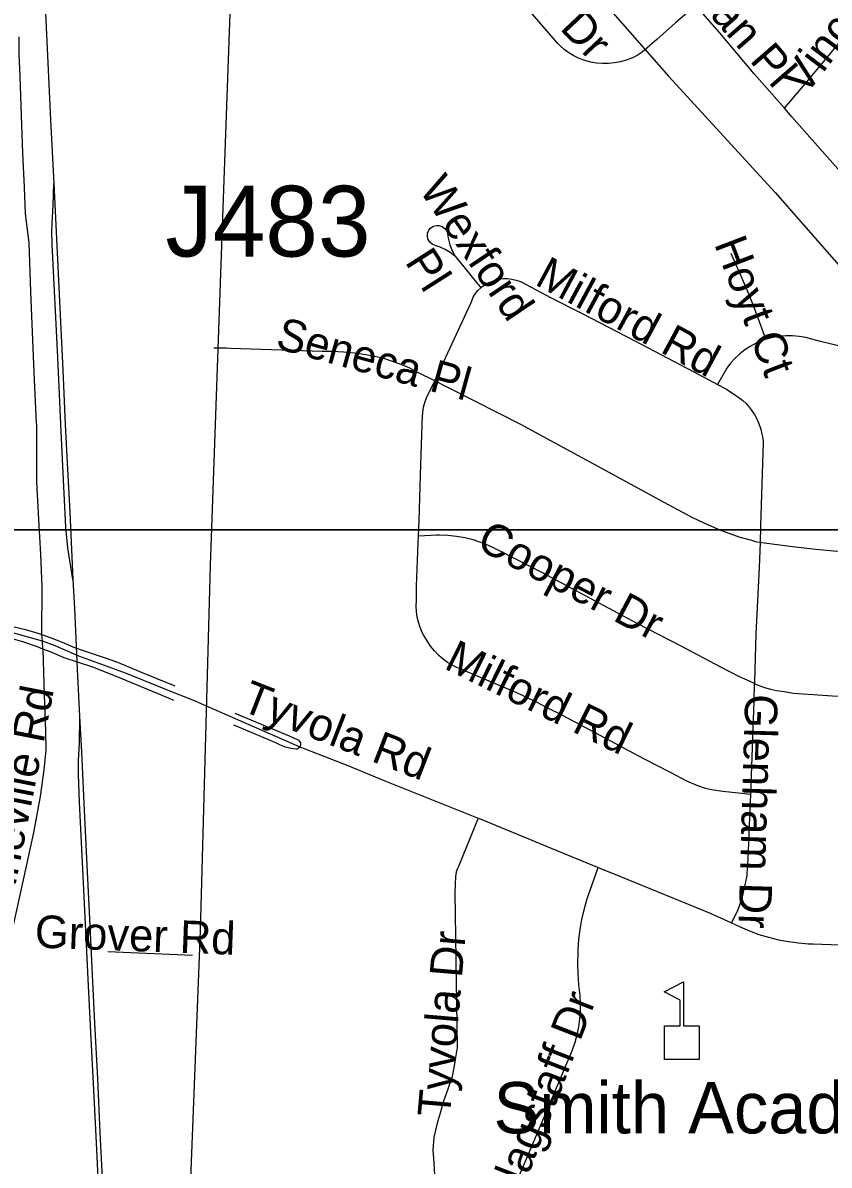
# Model space of a CAD drawing. Extents: x 1383679 to 1536984, y 460658 to 651027.
# Drawn here: x 1438807 to 1441163, y 518903 to 522240 of the extents above; entities that cross this region are included whole.
import ezdxf

# ---------------------------------------------------------------- set-up
doc = ezdxf.new("R2010")
doc.units = 0
for name, color, linetype in [('Exist Cultural Educational Facility Elementary CELL', 7, 'Continuous'), ('Exist Cultural Educational Facility High Label', 7, 'Continuous'), ('Exist Railroad Mainline', 7, 'Continuous'), ('Exist Railroad Spur', 7, 'Continuous'), ('Exist Road Non-System Structure Non-Sys Other Number Label', 7, 'Continuous'), ('Exist Road Non-System Type 51', 7, 'Continuous'), ('Exist Road Non-System Type 51 Label', 7, 'Continuous'), ('Exist Road Secondary Type 51 Attributed', 7, 'Continuous'), ('Exist Utilities Electrical Transmission Line', 7, 'Continuous'), ('Map Preparation Inset Cut Line', 7, 'Continuous')]:
    doc.layers.add(name, color=color, linetype=linetype)

msp = doc.modelspace()

# ---------------------------------------------------------------- linework, layer by layer
at = {"layer": 'Exist Cultural Educational Facility Elementary CELL'}
msp.add_lwpolyline([(1440682, 519211.8), (1440682, 519309.7), (1440728.1, 519309.7), (1440728.1, 519384.8), (1440681, 519409), (1440737.7, 519438.2), (1440737.7, 519309.7), (1440783.7, 519309.7), (1440783.7, 519211.8)], close=True, dxfattribs=at)
at = {"layer": 'Exist Railroad Mainline'}
for points in [[(1438683.6, 523560.7), (1438719.6, 523401.1), (1438727.3, 523368.4), (1438748.4, 523274.7), (1438768, 523180.8), (1438786, 523086.5), (1438797.7, 523019.2), (1438812.1, 522928.4), (1438824.9, 522837.5), (1438840.7, 522723.6), (1438843.3, 522688.8), (1438843.4, 522688.4), (1438854.2, 522618.8), (1438856.3, 522547.6), (1438863.9, 522447.7), (1438869.9, 522347.6), (1438874.4, 522247.4), (1438888.4, 521956.5), (1438897.8, 521770.5)], [(1438897.8, 521770.5), (1438913.3, 521447.4), (1438924.3, 521224.9), (1438931.6, 521066), (1438938.4, 520935.4), (1438944.4, 520810.5), (1438953.9, 520613.3)], [(1438953.9, 520613.3), (1438958.2, 520528.9), (1438966.4, 520351.3), (1438973.2, 520213.4), (1438978.7, 520109.8), (1438985.7, 519959.4), (1438994.5, 519778.8), (1439002.3, 519622), (1439009.9, 519458.9), (1439016.7, 519317.8), (1439025.3, 519156.2), (1439032.8, 518997.8), (1439039.8, 518845.6), (1439046.7, 518705.5), (1439052.7, 518581.3), (1439059.6, 518443.3), (1439066.4, 518306.8), (1439072, 518192.3), (1439078.4, 518060.6), (1439082.9, 517954.2)]]:
    msp.add_lwpolyline(points, dxfattribs=at)
at = {"layer": 'Exist Railroad Spur'}
for points in [[(1438953.9, 520613.3), (1438939.3, 520706.4), (1438933, 520766.5), (1438926.5, 520904.4), (1438918.4, 521066), (1438918.3, 521067.1), (1438909.6, 521263.2), (1438892.7, 521592), (1438892.6, 521630.1), (1438893.2, 521653.1), (1438896.1, 521707), (1438897.8, 521770.5)], [(1438973.2, 520213.4), (1438972, 520135.2), (1438969.4, 520084.6), (1438968.7, 520044.5), (1438972.3, 519962.3), (1438981.2, 519787.6), (1438988.5, 519627.4), (1438998.6, 519426.4), (1439006, 519272.8), (1439014.8, 519103.5), (1439022.2, 518948.8), (1439031.2, 518759.8), (1439039.8, 518567.9), (1439046.8, 518420.8), (1439054.5, 518247.5), (1439062.7, 518115.8), (1439067.5, 518074.4), (1439075.5, 518026.3), (1439082.9, 517954.2)]]:
    msp.add_lwpolyline(points, dxfattribs=at)
at = {"layer": 'Exist Road Non-System Type 51'}
for p, q in [((1440070.2, 521557.8), (1440145.2, 521465.9)), ((1438865.1, 520433.3), (1438862.5, 520452.8)), ((1438865.5, 520410.4), (1438865.1, 520433.3)), ((1439056.1, 519527), (1439302.9, 519516.6))]:
    msp.add_line(p, q, dxfattribs=at)
for points in [[(1440774.1, 522290.2), (1440714.7, 522239.3), (1440659.8, 522190.9), (1440617.1, 522153.8), (1440602.2, 522144.7), (1440586.5, 522136.9), (1440570.1, 522130.6), (1440553.3, 522125.8), (1440536.1, 522122.5), (1440518.7, 522120.8), (1440501.2, 522120.6), (1440483.8, 522122.1), (1440466.5, 522125.1), (1440449.6, 522129.6), (1440433.2, 522135.6), (1440417.4, 522143.1), (1440402.3, 522152), (1440388.6, 522161.8), (1440376.9, 522172.6), (1440369.8, 522180.2), (1440174.9, 522406.8), (1440083.6, 522511.9), (1440072.7, 522524.4)], [(1441032.3, 521990), (1441093.3, 522061.3), (1441147.3, 522126.9), (1441219.3, 522213.9), (1441267.4, 522273.3), (1441277.6, 522288.1), (1441287.3, 522304.8), (1441293.7, 522320.1), (1441299.6, 522337), (1441304, 522354.4), (1441306.1, 522365.8), (1441311.3, 522420.5)], [(1441032.3, 521990), (1440944.5, 522090.5), (1440842.7, 522211.9), (1440774.1, 522290.2)], [(1438863.7, 520592.3), (1438859.7, 520687.3), (1438854.2, 520789.3), (1438848.1, 520898.5), (1438848.7, 520985.9), (1438847.9, 521066), (1438847.8, 521070.5), (1438840.5, 521218.3), (1438831, 521455.1), (1438825.7, 521596.7), (1438815.6, 521681.7), (1438812.5, 521760.1), (1438807.7, 521859.4), (1438804, 521968.9), (1438800, 522083.1), (1438797.1, 522148), (1438796.3, 522199.2)], [(1441225.9, 521771.7), (1441053.9, 521965.3), (1441032.3, 521990)], [(1440070.2, 521557.8), (1440068.4, 521559.2), (1440055.6, 521568.9), (1440041.8, 521577.2), (1440027.2, 521584.2), (1440012.1, 521589.7), (1440003.7, 521593.1), (1439997, 521598.5), (1439991.8, 521606.4), (1439989.4, 521615.5), (1439989.9, 521624.9), (1439993.4, 521633.6), (1439999.3, 521640.9), (1440007.3, 521645.9), (1440016.2, 521648.1), (1440024.3, 521647.8), (1440033, 521644.8), (1440040.5, 521639.2), (1440045.8, 521631.4), (1440048.4, 521622.9), (1440051, 521607), (1440055.2, 521591.3), (1440060.8, 521576.2), (1440067.9, 521561.6), (1440070.2, 521557.8)], [(1440978.4, 521315.2), (1440952.4, 521387.6), (1440930.7, 521443.2), (1440907.6, 521498.1), (1440883, 521552.5), (1440876.9, 521565.5)], [(1440145.2, 521465.9), (1440145.6, 521466.3), (1440155.1, 521473.2), (1440165.5, 521478.9), (1440172.7, 521482.6), (1440184.9, 521487.4), (1440197.5, 521490.7), (1440210.4, 521492.5), (1440223.5, 521492.7), (1440236.5, 521491.3), (1440249.2, 521488.4), (1440261.5, 521483.9), (1440351.1, 521436.8), (1440441.3, 521390.4), (1440595.7, 521310.7), (1440768.3, 521220), (1440836.8, 521183.3)], [(1440010.8, 521194.1), (1440062.3, 521303.2), (1440117.3, 521423.2), (1440118.8, 521427.8), (1440123.5, 521438.7), (1440129.6, 521448.8), (1440137, 521458.1), (1440145.2, 521465.9)], [(1441218.6, 521290.6), (1441177.5, 521299.5), (1441133.9, 521309.8), (1441095, 521320.4), (1441075.7, 521323.5), (1441056.3, 521325.1), (1441036.8, 521325), (1441017.3, 521323.4), (1440998.1, 521320.2), (1440979.2, 521315.5), (1440978.4, 521315.2)], [(1440010.8, 521194.1), (1439961.6, 521218.5), (1439937.7, 521230.7), (1439913.1, 521241.5), (1439887.9, 521250.8), (1439862.3, 521258.7), (1439836.2, 521265), (1439809.7, 521269.8), (1439808.7, 521269.9), (1439776.6, 521274.8), (1439744.3, 521278), (1439711.8, 521279.7), (1439682.1, 521279.9), (1439415.2, 521288.5), (1439402.1, 521288.9), (1439365.5, 521289.5)], [(1440978.4, 521315.2), (1440967.1, 521311.6), (1440949.6, 521303.8), (1440932.9, 521294.6), (1440916.9, 521284.1), (1440901.8, 521272.3), (1440887.8, 521259.2), (1440874.9, 521245.1), (1440864, 521231.2), (1440836.8, 521183.3)], [(1439963.6, 520740.4), (1439965.2, 520786.1), (1439969.3, 520918.6), (1439974.4, 521066), (1439974.6, 521072.7), (1439976.2, 521102.3), (1439978.1, 521116.5), (1439981.6, 521130.5), (1439986.6, 521144), (1439993.1, 521156.9), (1439993.6, 521157.8), (1440010.8, 521194.1)], [(1440961.2, 520721.3), (1440952, 520722.9), (1440937.5, 520727.1), (1440900.5, 520737.7), (1440884.6, 520743), (1440846.7, 520756.8), (1440798.1, 520778.5), (1440763.1, 520794.5), (1440681.3, 520838.5), (1440475.4, 520950.1), (1440281.9, 521055.8), (1440262.2, 521066), (1440199.2, 521098.7), (1440045.7, 521176.7), (1440010.8, 521194.1)], [(1440836.8, 521183.3), (1440863, 521169.2), (1440867.2, 521166.7), (1440889.6, 521152.2), (1440911.1, 521136.3), (1440920.9, 521128.1), (1440930.7, 521116.2), (1440937.8, 521106.3), (1440945.4, 521095.6), (1440952, 521082.9), (1440958.8, 521066.4), (1440959, 521066), (1440963.4, 521052.9), (1440966.7, 521038.4), (1440969, 521026.2), (1440970.5, 521013.4), (1440962.8, 520770.4), (1440961.2, 520721.3)], [(1440934.2, 519985.9), (1440879.7, 519991.1), (1440852.6, 519994.6), (1440819.6, 519999.1), (1440802, 520003.2), (1440779.3, 520011.3), (1440747.6, 520024.2), (1440699.4, 520049.3), (1440621.9, 520090.1), (1440437.7, 520188.2), (1440365.9, 520225.6), (1440356.9, 520230.3), (1440304.2, 520257), (1440250.8, 520282.3), (1440176.7, 520314), (1440080.2, 520354.7), (1440075, 520356.8), (1440061.4, 520363.3), (1440048.6, 520371), (1440036.5, 520380), (1440022.8, 520392), (1440010.2, 520405.1), (1439998.7, 520419.2), (1439988.3, 520434.1), (1439979.1, 520450.2), (1439974.4, 520459), (1439968, 520473.6), (1439963, 520488.6), (1439959.4, 520503.9), (1439957.2, 520519.6), (1439956.6, 520535.4), (1439957.4, 520552), (1439958, 520594.4), (1439962.8, 520720.3), (1439963.6, 520740.4)], [(1440945.2, 520309.7), (1440932.8, 520315.4), (1440901.4, 520329.6), (1440847.1, 520357), (1440728.6, 520420.2), (1440602.8, 520485.1), (1440325.4, 520633.1), (1440201.8, 520696.4), (1440180.9, 520707.3), (1440159.4, 520716.8), (1440137.2, 520724.7), (1440123, 520729), (1440098.7, 520734.9), (1440074.2, 520739.2), (1440049.4, 520741.9), (1440024.5, 520743), (1440016.8, 520743.1), (1439963.6, 520740.4)], [(1440961.2, 520721.3), (1440958.9, 520648.3), (1440949.5, 520454.7), (1440945.3, 520316.8), (1440945.2, 520309.7)], [(1441326.6, 520687.5), (1441296.5, 520690.7), (1441236.2, 520692.9), (1441175.9, 520696.7), (1441115.7, 520702), (1441055.7, 520708.9), (1440966.9, 520720.3), (1440961.2, 520721.3)], [(1438862.5, 520452.8), (1438863.8, 520589.8), (1438863.7, 520592.3)], [(1438865.1, 520433.3), (1438743.2, 520467.3), (1438644.2, 520490.8), (1438565.5, 520503.9), (1438506.2, 520511), (1438408.9, 520518.9), (1438276.9, 520521.5), (1438210.6, 520521.5), (1438093.4, 520511), (1437988, 520498.6), (1437857.3, 520473.8), (1437727, 520436.5), (1437613.9, 520400), (1437511.9, 520362.7), (1437408.2, 520312.4), (1437206.8, 520215.7), (1436980.2, 520102), (1436888.3, 520058.8)], [(1438011.2, 520523.2), (1438030.2, 520525.9), (1438074.6, 520530.8), (1438075, 520530.8), (1438129.8, 520536.3), (1438185, 520540.2), (1438240.4, 520542.6), (1438276.6, 520543.2), (1438339.2, 520541.5), (1438401.7, 520538.2), (1438464.1, 520533.3), (1438526.4, 520526.8), (1438554.5, 520523.3), (1438606.8, 520515.1), (1438658.8, 520505.3), (1438710.5, 520493.9), (1438715.5, 520492.8), (1438778.4, 520476.7), (1438815, 520467.4), (1438851.3, 520456.6), (1438862.5, 520452.8)], [(1438865.5, 520410.4), (1438850.5, 520416.5), (1438810.7, 520430.3), (1438770.3, 520442.6), (1438731.9, 520452.9), (1438694.6, 520462.5), (1438656.9, 520470.6), (1438618.9, 520477.1), (1438597, 520480.2), (1438493.3, 520490.4), (1438404.4, 520497.6), (1438309.4, 520501.6), (1438239.3, 520500.4), (1438165.1, 520497.5), (1438075, 520489.5), (1438074.8, 520489.5), (1438030.3, 520484.6)], [(1438862.5, 520452.8), (1438887, 520444.3), (1438922.2, 520430.5), (1438953.5, 520417.3), (1438978.3, 520408), (1439044.9, 520386), (1439083.6, 520372), (1439146.3, 520346), (1439251.4, 520302.5)], [(1439319, 520254.9), (1439220.4, 520294.1), (1439109.9, 520339.2), (1438970.9, 520389.5), (1438901.5, 520419.6), (1438865.1, 520433.3)], [(1438865.5, 520410.4), (1438869.8, 520277.1), (1438873.2, 520169.3), (1438875, 520115.7), (1438868.7, 520057.4), (1438857.9, 519979.5), (1438838.5, 519874.5), (1438816.8, 519776), (1438788.9, 519648.1), (1438766, 519541.3), (1438751, 519474.2), (1438745.7, 519447.1), (1438740.2, 519410.4), (1438731.1, 519368.1), (1438701.2, 519239.8), (1438681.9, 519158.9), (1438661.3, 519077.9), (1438651.5, 519049.7), (1438643.2, 519022.9), (1438634.9, 518985.8), (1438628.1, 518948.3), (1438625.3, 518927.9)], [(1439248.5, 520260.5), (1439226.7, 520269.6), (1439088.4, 520327.4), (1439012.2, 520357), (1438928.6, 520384.4), (1438889.8, 520401.2), (1438865.5, 520410.4)], [(1440934.2, 519985.9), (1440944.4, 520259), (1440945.2, 520309.7)], [(1440945.2, 520309.7), (1440953, 520306), (1440973.9, 520298), (1440991.4, 520293.5), (1441009.3, 520289.2), (1441031.9, 520286), (1441059.4, 520281.3), (1441172.8, 520274), (1441295.4, 520270)], [(1439319, 520254.9), (1439546, 520156.2), (1439617.1, 520125.2)], [(1439426.7, 520223.1), (1439585.4, 520156.5), (1439608.5, 520145.8), (1439612.8, 520143.9), (1439616.2, 520140.6), (1439618.4, 520136.5), (1439619, 520131.8), (1439618.2, 520127.1), (1439617.1, 520125.2)], [(1439617.1, 520125.2), (1439615.8, 520123), (1439612.3, 520119.9), (1439607.9, 520118.2), (1439605.7, 520117.8), (1439590.2, 520120.3), (1439575.1, 520124.2), (1439560.4, 520129.7), (1439546.3, 520136.6), (1439440, 520181.1), (1439424.3, 520187.6)], [(1439617.1, 520125.2), (1439757.3, 520070.6), (1439864.8, 520025.5), (1440137.9, 519916.4)], [(1440877.6, 519610.2), (1440896.1, 519647.1), (1440904.2, 519669.1), (1440909.7, 519686.6), (1440914.1, 519703.9), (1440919.2, 519725.7), (1440923.3, 519748.8), (1440925.1, 519772.7), (1440926.2, 519796.4), (1440932.6, 519942.6), (1440934.2, 519985.9)], [(1440137.9, 519916.4), (1440080, 519775.5), (1440076.4, 519767.1), (1440073.7, 519758.4), (1440071.9, 519746.4), (1440069.9, 519699), (1440076, 519246.5), (1440071.9, 519217.6), (1440067.6, 519192.8), (1440061.5, 519161.7), (1440049.1, 519124.7), (1440036.7, 519089.5), (1440026.3, 519054.3), (1440018.2, 519025.4), (1440007.8, 518984.2), (1440005.8, 518946.9), (1440007.8, 518909.7), (1440011.9, 518837.5), (1440022.3, 518779.6), (1440030.6, 518692.7), (1440032.6, 518637)], [(1440137.9, 519916.4), (1440143.8, 519914), (1440367.3, 519821.8), (1440488.1, 519772.5)], [(1440221.3, 518787.9), (1440275.7, 518914.6), (1440353.6, 519098.4), (1440412.9, 519239.8), (1440420.7, 519261.8), (1440427.1, 519284.3), (1440431.9, 519307.1), (1440435.2, 519330.2), (1440436.9, 519353.5), (1440437.1, 519376.8), (1440435.8, 519398.7), (1440431.9, 519429.7), (1440429.7, 519460.9), (1440429, 519492.2), (1440429.9, 519523.4), (1440430.4, 519532.1), (1440432.3, 519561.6), (1440435.7, 519591), (1440440.7, 519620.1), (1440447.2, 519648.9), (1440455.3, 519677.4), (1440459.3, 519689.8), (1440488.1, 519772.5)], [(1440488.1, 519772.5), (1440554, 519745.7), (1440815.8, 519638.6), (1440877.6, 519610.2)], [(1440877.6, 519610.2), (1440902.8, 519598.6), (1440930.1, 519587), (1440958, 519577), (1440986.4, 519568.5), (1441015.2, 519561.4), (1441044.3, 519556), (1441073.6, 519552), (1441103.2, 519549.7), (1441116, 519549.2), (1441249.2, 519544.2), (1441269.3, 519543.3)]]:
    msp.add_lwpolyline(points, dxfattribs=at)
at = {"layer": 'Exist Road Secondary Type 51 Attributed'}
msp.add_lwpolyline([(1439064.4, 512144.3), (1439101.9, 513197.2), (1439137.2, 514270.9), (1439185, 515313.4), (1439214, 516380.9), (1439251.5, 517446.3), (1439284.7, 518513.7), (1439326.3, 519587.4), (1439355.4, 520654.9), (1439392.8, 521699.5), (1439432.2, 522781.4)], dxfattribs=at)
at = {"layer": 'Exist Utilities Electrical Transmission Line'}
msp.add_lwpolyline([(1440376.6, 522446.1), (1440694, 522083.9), (1441005.7, 521743.9), (1441260.4, 521452.8), (1441385.7, 521306.5), (1441505.3, 521166), (1441631.8, 520975.6), (1441762.2, 520776.8), (1441861.4, 520627), (1442056.3, 520345.1), (1442301.9, 520006.2), (1442559.4, 519643.1), (1442826.7, 519277.9), (1443066.5, 518945.1), (1443267.8, 518683.2), (1443347.7, 518569.5), (1443666.7, 518395.4), (1444181.5, 518103.5), (1444696.2, 517809.6), (1445226.8, 517497.4), (1445739.6, 517207.3), (1446050.2, 517021.4), (1446256.1, 516901.4)], dxfattribs=at)
at = {"layer": 'Map Preparation Inset Cut Line'}
for points in [[(1458567.8, 520758.2), (1396051.8, 520758.2), (1396051.8, 564142.2), (1458567.8, 564142.2), (1458567.8, 520758.2)], [(1446195.4, 477316), (1383679.3, 477316), (1383679.3, 520758.2), (1458567.8, 520758.2), (1458567.8, 493672.2), (1446195.4, 493672.2), (1446195.4, 477316)]]:
    msp.add_lwpolyline(points, dxfattribs=at)

# ---------------------------------------------------------------- texts
at = {"layer": 'Exist Cultural Educational Facility High Label'}
msp.add_text('Smith Academy of International Lan', height=150, dxfattribs=at).set_placement((1440182.7, 518995.5))
at = {"layer": 'Exist Road Non-System Structure Non-Sys Other Number Label'}
msp.add_text('J483', height=206.69, dxfattribs=at).set_placement((1439224, 521557))
at = {"layer": 'Exist Road Non-System Type 51 Label'}
for s, rotation, p in [('Baylor Dr', 313.4388, (1440101.9, 522509.6)), ('Furman Pl', 311.0093, (1440618.3, 522485.7)), ('Vincent', 52.9317, (1441093.9, 522023.5)), ('Wexford', 303.9766, (1439962.9, 521753)), ('Hoyt Ct', 290.9556, (1440826.5, 521594.3)), ('Pl', 302.4712, (1439922.1, 521541.6)), ('Milford Rd', 331.6549, (1440299.8, 521476.9)), ('Seneca Pl', 344.5273, (1439542.3, 521290.1)), ('Cooper Dr', 332.1625, (1440128.5, 520706.7)), ('Milford Rd', 333.7892, (1440034.9, 520355.1)), ('Old Pineville Rd', 78.8799, (1438724.4, 519405.3)), ('Tyvola Rd', 338.7502, (1439440.6, 520232.4)), ('Glenham Dr', 268.3079, (1440918.2, 520279.7)), ('Grover Rd', 357.9315, (1438841.4, 519538.5)), ('Tyvola Dr', 85.0625, (1440055, 519040.6)), ('Flagstaff Dr', 68.8387, (1440246.6, 518774.9)), ('Londonderry Rd', 48.3668, (1441040.3, 518247.4))]:
    msp.add_text(s, height=95, rotation=rotation, dxfattribs=at).set_placement(p)

doc.saveas('drawing.dxf')
